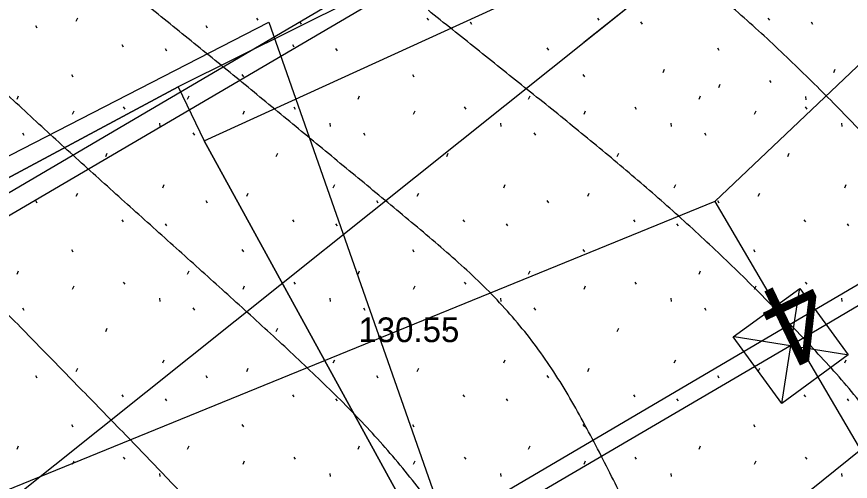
# Model space of a CAD drawing. Extents: x 412225 to 413380, y 4456471 to 4457189.
# Drawn here: x 413235.79 to 413276.33, y 4456910.02 to 4456932.61 of the extents above; entities that cross this region are included whole.
import ezdxf

# ---------------------------------------------------------------- set-up
doc = ezdxf.new("R2010")
doc.units = 0
for name, color, linetype in [('0_HALİHAZIR', 7, 'Continuous'), ('0_KADASTRO', 7, 'Continuous'), ('Level 41', 7, 'Continuous'), ('Level 54', 7, 'Continuous')]:
    doc.layers.add(name, color=color, linetype=linetype)

msp = doc.modelspace()

# ---------------------------------------------------------------- linework, layer by layer
at = {"layer": '0_HALİHAZIR'}
for p, q in [((413273.002, 4456913.811), (413273.858, 4456919.331)), ((413270.681, 4456917.069), (413276.161, 4456916.184))]:
    msp.add_line(p, q, dxfattribs=at)
for points in [[(413308.103, 4456965.941), (413265.175, 4456940.384), (413047.239, 4456812.664), (412821.475, 4456681.363)], [(412841.576, 4456665.003), (413057.926, 4456790.466), (413273.464, 4456916.652), (413307.769, 4456936.91)], [(413101.589, 4456792.443), (413098.903, 4456797.22), (413080.986, 4456840.51), (413124.68, 4456865.219), (413175.605, 4456894.045), (413228.652, 4456922.382), (413248.055, 4456932.336), (413262.23, 4456891.913), (413262.792, 4456889.108), (413224.6, 4456867.435), (413186.768, 4456846.773), (413140.241, 4456816.307), (413141.746, 4456812.452)], [(413270.64, 4456917.039), (413273.869, 4456919.401), (413276.23, 4456916.173), (413273.002, 4456913.811), (413270.64, 4456917.039)]]:
    msp.add_lwpolyline(points, dxfattribs=at)
for points in [[(413306.226, 4456930.182), (413305.73, 4456931.092), (413304.338, 4456933.749), (413302.961, 4456936.415), (413301.574, 4456939.075), (413300.179, 4456941.73), (413298.775, 4456944.382), (413297.365, 4456947.03), (413295.949, 4456949.674), (413294.496, 4456952.299), (413292.968, 4456954.878), (413291.328, 4456957.386), (413289.577, 4456959.82), (413287.735, 4456962.186), (413285.822, 4456964.496), (413283.683, 4456966.559), (413281.269, 4456968.075), (413278.482, 4456969.048), (413275.536, 4456969.585), (413272.561, 4456969.949), (413269.572, 4456970.191), (413266.578, 4456970.374), (413263.585, 4456970.57), (413260.598, 4456970.834), (413257.619, 4456971.187), (413254.65, 4456971.611), (413253.61, 4456971.779)], [(413290.552, 4456903.593), (413289.84, 4456904.862), (413289.158, 4456907.673), (413288.685, 4456910.597), (413287.763, 4456913.378), (413286.278, 4456915.946), (413284.506, 4456918.359), (413282.598, 4456920.673), (413280.636, 4456922.943), (413278.623, 4456925.165), (413276.557, 4456927.34), (413274.447, 4456929.472), (413272.281, 4456931.546), (413270.036, 4456933.531), (413267.703, 4456935.413), (413265.285, 4456937.187), (413262.8, 4456938.864), (413260.256, 4456940.45), (413257.668, 4456941.967), (413255.063, 4456943.455), (413252.461, 4456944.948), (413249.871, 4456946.462), (413247.295, 4456948), (413244.734, 4456949.561), (413242.187, 4456951.147), (413239.656, 4456952.756), (413237.138, 4456954.388), (413234.648, 4456956.06), (413232.207, 4456957.801), (413229.827, 4456959.625), (413227.507, 4456961.525), (413225.214, 4456963.46), (413222.749, 4456965.089), (413221.515, 4456965.848)], [(413299.159, 4456907.963), (413298.436, 4456909.769), (413297.28, 4456912.493), (413296.019, 4456915.196), (413294.469, 4456917.76), (413292.783, 4456920.235), (413290.981, 4456922.632), (413289.115, 4456924.981), (413287.229, 4456927.314), (413285.338, 4456929.643), (413283.459, 4456931.981), (413281.611, 4456934.344), (413279.826, 4456936.754), (413278.078, 4456939.191), (413276.242, 4456941.553), (413274.123, 4456943.599), (413271.688, 4456945.288), (413269.035, 4456946.681), (413266.331, 4456947.982), (413263.619, 4456949.263), (413260.901, 4456950.533), (413258.173, 4456951.782), (413255.436, 4456953.01), (413252.694, 4456954.227), (413249.963, 4456955.467), (413247.261, 4456956.768), (413244.605, 4456958.159), (413242.009, 4456959.659), (413239.479, 4456961.267), (413237.339, 4456962.715)], [(413273.662, 4456894.67), (413272.14, 4456896.587), (413270.634, 4456899.181), (413269.166, 4456901.797), (413267.731, 4456904.432), (413266.338, 4456907.088), (413264.976, 4456909.761), (413263.604, 4456912.428), (413262.113, 4456915.026), (413260.378, 4456917.442), (413258.363, 4456919.636), (413256.137, 4456921.642), (413253.838, 4456923.569), (413251.526, 4456925.48), (413249.212, 4456927.391), (413246.895, 4456929.296), (413244.571, 4456931.193), (413242.236, 4456933.076), (413239.884, 4456934.939), (413237.513, 4456936.776), (413235.132, 4456938.601), (413232.755, 4456940.432), (413230.39, 4456942.277), (413228.032, 4456944.131), (413225.677, 4456945.99), (413223.328, 4456947.856), (413220.984, 4456949.728), (413218.644, 4456951.606), (413217.055, 4456952.884)], [(413267.578, 4456890.629), (413266.137, 4456893.169), (413264.57, 4456895.727), (413262.986, 4456898.274), (413261.381, 4456900.809), (413259.754, 4456903.329), (413258.101, 4456905.833), (413256.391, 4456908.296), (413254.56, 4456910.665), (413252.577, 4456912.906), (413250.459, 4456915.027), (413248.27, 4456917.078), (413246.052, 4456919.099), (413243.823, 4456921.106), (413241.59, 4456923.11), (413239.361, 4456925.118), (413237.144, 4456927.138), (413234.946, 4456929.181), (413232.757, 4456931.232), (413230.546, 4456933.257), (413228.297, 4456935.241), (413226.011, 4456937.184), (413223.709, 4456939.107), (413221.392, 4456941.013), (413219.062, 4456942.903), (413216.722, 4456944.78), (413214.374, 4456946.647), (413212.019, 4456948.506), (413211.031, 4456949.282)], [(413261.571, 4456886.638), (413261.004, 4456888.007), (413259.482, 4456890.566), (413257.716, 4456892.991), (413255.892, 4456895.372), (413254.026, 4456897.72), (413252.118, 4456900.035), (413250.173, 4456902.319), (413248.205, 4456904.582), (413246.209, 4456906.822), (413244.179, 4456909.03), (413242.115, 4456911.207), (413240.027, 4456913.362), (413237.932, 4456915.508), (413235.836, 4456917.655), (413233.741, 4456919.803), (413231.648, 4456921.952), (413229.556, 4456924.102), (413227.463, 4456926.251), (413225.353, 4456928.383), (413223.2, 4456930.471), (413220.998, 4456932.507), (413218.753, 4456934.497), (413216.485, 4456936.46), (413214.192, 4456938.395), (413211.871, 4456940.295), (413209.523, 4456942.162), (413207.153, 4456944.001), (413204.772, 4456945.826), (413204.514, 4456946.022)], [(413246.707, 4456878.454), (413246.536, 4456879.066), (413245.323, 4456881.575), (413243.396, 4456883.871), (413241.538, 4456886.226), (413239.693, 4456888.592), (413237.877, 4456890.979), (413236.108, 4456893.402), (413234.378, 4456895.852), (413232.652, 4456898.305), (413230.882, 4456900.727), (413229.029, 4456903.084), (413227.095, 4456905.375), (413225.095, 4456907.61), (413223.064, 4456909.818), (413221.019, 4456912.014), (413218.968, 4456914.202), (413216.908, 4456916.383), (413214.838, 4456918.555), (413212.754, 4456920.713), (413210.647, 4456922.848), (413208.513, 4456924.956), (413206.351, 4456927.036), (413204.168, 4456929.093), (413201.965, 4456931.13), (413199.729, 4456933.129), (413197.42, 4456935.039), (413195.014, 4456936.821), (413192.532, 4456938.503), (413191.11, 4456939.425)], [(413281.524, 4456899.009), (413281.353, 4456899.194), (413280.216, 4456901.28), (413280.014, 4456904.157), (413279.968, 4456907.093), (413279.288, 4456909.898), (413277.861, 4456912.458), (413276.028, 4456914.817), (413274.003, 4456917.029), (413271.914, 4456919.181), (413269.763, 4456921.271), (413267.552, 4456923.297), (413265.284, 4456925.259), (413262.973, 4456927.172), (413260.638, 4456929.054), (413258.295, 4456930.928), (413255.952, 4456932.802), (413255.81, 4456932.916)]]:
    msp.add_spline(points, degree=3, dxfattribs=at)
at = {"layer": '0_KADASTRO'}
msp.add_lwpolyline([(413212.288, 4456950.42), (413213.147, 4456950.865), (413222.157, 4456955.53), (413225.694, 4456957.358), (413230.975, 4456960.087), (413240.317, 4456964.89), (413240.688, 4456965.081), (413241.018, 4456965.251), (413252.151, 4456933.45), (413243.637, 4456929.202), (413227.203, 4456920.401)], close=True, dxfattribs=at)
for points in [[(413307.423, 4456907.33), (413289.813, 4456897.503), (413272.453, 4456887.807), (413272.186, 4456887.656), (413267.668, 4456885.105), (413244.91, 4456926.572), (413304.095, 4456953.593), (413307.752, 4456936.035)], [(413101.802, 4456789.154), (413081.926, 4456838.759), (413084.666, 4456842.03), (413188.699, 4456899.781), (413227.203, 4456920.401), (413243.637, 4456929.202), (413244.91, 4456926.572), (413267.668, 4456885.105), (413263.645, 4456882.832), (413242.448, 4456870.545), (413228.112, 4456862.238), (413213.766, 4456853.922), (413193.383, 4456842.116), (413184.691, 4456837.083), (413183.689, 4456836.502), (413165.406, 4456825.906)]]:
    msp.add_lwpolyline(points, dxfattribs=at)
at = {"layer": 'Level 41'}
for p, q in [((413238.683, 4456932.386), (413238.754, 4456932.546)), ((413247.448, 4456932.545), (413247.519, 4456932.438)), ((413255.741, 4456932.545), (413255.812, 4456932.438)), ((413264.034, 4456932.545), (413264.105, 4456932.438)), ((413272.327, 4456932.545), (413272.398, 4456932.438)), ((413236.695, 4456932.178), (413236.766, 4456932.072)), ((413244.988, 4456932.178), (413245.059, 4456932.072)), ((413249.547, 4456932.353), (413249.618, 4456932.246)), ((413257.84, 4456932.353), (413257.911, 4456932.246)), ((413266.133, 4456932.353), (413266.204, 4456932.246)), ((413274.426, 4456932.353), (413274.497, 4456932.246)), ((413240.903, 4456931.249), (413240.974, 4456931.142)), ((413249.196, 4456931.249), (413249.267, 4456931.142)), ((413243.002, 4456931.057), (413243.073, 4456930.95)), ((413251.295, 4456931.057), (413251.366, 4456930.95)), ((413261.578, 4456931.092), (413261.649, 4456930.985)), ((413269.871, 4456931.092), (413269.942, 4456930.985)), ((413267.23, 4456929.899), (413267.301, 4456930.058)), ((413275.523, 4456929.899), (413275.594, 4456930.058)), ((413238.447, 4456929.796), (413238.518, 4456929.689)), ((413246.74, 4456929.796), (413246.811, 4456929.689)), ((413255.033, 4456929.796), (413255.104, 4456929.689)), ((413263.326, 4456929.796), (413263.397, 4456929.689)), ((413269.929, 4456929.17), (413270.001, 4456929.33)), ((413272.394, 4456929.515), (413272.465, 4456929.408)), ((413235.806, 4456928.603), (413235.877, 4456928.762)), ((413244.099, 4456928.603), (413244.17, 4456928.762)), ((413252.392, 4456928.603), (413252.463, 4456928.762)), ((413260.685, 4456928.603), (413260.756, 4456928.762)), ((413268.978, 4456928.603), (413269.049, 4456928.762)), ((413274.152, 4456928.724), (413274.17, 4456928.564)), ((413238.505, 4456927.874), (413238.577, 4456928.034)), ((413240.97, 4456928.219), (413241.041, 4456928.112)), ((413246.798, 4456927.874), (413246.87, 4456928.034)), ((413249.263, 4456928.219), (413249.334, 4456928.112)), ((413255.091, 4456927.874), (413255.163, 4456928.034)), ((413257.556, 4456928.219), (413257.627, 4456928.112)), ((413263.384, 4456927.874), (413263.456, 4456928.034)), ((413265.849, 4456928.219), (413265.92, 4456928.112)), ((413271.677, 4456927.874), (413271.749, 4456928.034)), ((413274.142, 4456928.219), (413274.213, 4456928.112)), ((413242.728, 4456927.428), (413242.746, 4456927.268)), ((413251.021, 4456927.428), (413251.039, 4456927.268)), ((413259.314, 4456927.428), (413259.332, 4456927.268)), ((413267.607, 4456927.428), (413267.625, 4456927.268)), ((413275.9, 4456927.428), (413275.918, 4456927.268)), ((413236.065, 4456926.958), (413236.135, 4456926.851)), ((413244.358, 4456926.958), (413244.428, 4456926.851)), ((413252.651, 4456926.958), (413252.721, 4456926.851)), ((413260.944, 4456926.958), (413261.014, 4456926.851)), ((413269.237, 4456926.958), (413269.307, 4456926.851)), ((413240.121, 4456925.814), (413240.193, 4456925.974)), ((413248.414, 4456925.814), (413248.486, 4456925.974)), ((413256.707, 4456925.814), (413256.779, 4456925.974)), ((413265, 4456925.814), (413265.072, 4456925.974)), ((413273.293, 4456925.814), (413273.365, 4456925.974)), ((413242.893, 4456924.284), (413242.963, 4456924.444)), ((413251.186, 4456924.284), (413251.256, 4456924.444)), ((413259.479, 4456924.284), (413259.549, 4456924.444)), ((413267.772, 4456924.284), (413267.842, 4456924.444)), ((413276.065, 4456924.284), (413276.135, 4456924.444)), ((413238.683, 4456923.876), (413238.754, 4456924.036)), ((413246.976, 4456923.876), (413247.047, 4456924.036)), ((413255.269, 4456923.876), (413255.34, 4456924.036)), ((413263.562, 4456923.876), (413263.633, 4456924.036)), ((413271.855, 4456923.876), (413271.926, 4456924.036)), ((413236.695, 4456923.668), (413236.766, 4456923.562)), ((413244.988, 4456923.668), (413245.059, 4456923.562)), ((413253.281, 4456923.668), (413253.352, 4456923.562)), ((413261.574, 4456923.668), (413261.645, 4456923.562)), ((413269.867, 4456923.668), (413269.938, 4456923.562)), ((413240.903, 4456922.739), (413240.974, 4456922.632)), ((413249.196, 4456922.739), (413249.267, 4456922.632)), ((413257.489, 4456922.739), (413257.56, 4456922.632)), ((413265.782, 4456922.739), (413265.853, 4456922.632)), ((413274.075, 4456922.739), (413274.146, 4456922.632)), ((413243.002, 4456922.547), (413243.073, 4456922.44)), ((413251.295, 4456922.547), (413251.366, 4456922.44)), ((413259.588, 4456922.547), (413259.659, 4456922.44)), ((413267.881, 4456922.547), (413267.952, 4456922.44)), ((413276.174, 4456922.547), (413276.245, 4456922.44)), ((413238.447, 4456921.286), (413238.518, 4456921.179)), ((413246.74, 4456921.286), (413246.811, 4456921.179)), ((413255.033, 4456921.286), (413255.104, 4456921.179)), ((413263.326, 4456921.286), (413263.397, 4456921.179)), ((413271.619, 4456921.286), (413271.69, 4456921.179)), ((413235.806, 4456920.093), (413235.877, 4456920.252)), ((413244.099, 4456920.093), (413244.17, 4456920.252)), ((413252.392, 4456920.093), (413252.463, 4456920.252)), ((413260.685, 4456920.093), (413260.756, 4456920.252)), ((413268.978, 4456920.093), (413269.049, 4456920.252)), ((413238.505, 4456919.364), (413238.577, 4456919.524)), ((413240.97, 4456919.709), (413241.041, 4456919.602)), ((413246.798, 4456919.364), (413246.87, 4456919.524)), ((413249.263, 4456919.709), (413249.334, 4456919.602)), ((413255.091, 4456919.364), (413255.163, 4456919.524)), ((413257.556, 4456919.709), (413257.627, 4456919.602)), ((413263.384, 4456919.364), (413263.456, 4456919.524)), ((413265.849, 4456919.709), (413265.92, 4456919.602)), ((413271.677, 4456919.364), (413271.749, 4456919.524)), ((413274.142, 4456919.709), (413274.213, 4456919.602)), ((413242.728, 4456918.918), (413242.746, 4456918.758)), ((413251.021, 4456918.918), (413251.039, 4456918.758)), ((413259.314, 4456918.918), (413259.332, 4456918.758)), ((413267.607, 4456918.918), (413267.625, 4456918.758)), ((413275.9, 4456918.918), (413275.918, 4456918.758)), ((413236.065, 4456918.448), (413236.135, 4456918.341)), ((413244.358, 4456918.448), (413244.428, 4456918.341)), ((413252.651, 4456918.448), (413252.721, 4456918.341)), ((413260.944, 4456918.448), (413261.014, 4456918.341)), ((413269.237, 4456918.448), (413269.307, 4456918.341)), ((413240.121, 4456917.304), (413240.193, 4456917.464)), ((413248.414, 4456917.304), (413248.486, 4456917.464)), ((413256.707, 4456917.304), (413256.779, 4456917.464)), ((413265, 4456917.304), (413265.072, 4456917.464)), ((413273.293, 4456917.304), (413273.365, 4456917.464)), ((413242.893, 4456915.774), (413242.963, 4456915.934)), ((413251.186, 4456915.774), (413251.256, 4456915.934)), ((413259.479, 4456915.774), (413259.549, 4456915.934)), ((413267.772, 4456915.774), (413267.842, 4456915.934)), ((413276.065, 4456915.774), (413276.135, 4456915.934)), ((413238.683, 4456915.366), (413238.754, 4456915.526)), ((413246.976, 4456915.366), (413247.047, 4456915.526)), ((413255.269, 4456915.366), (413255.34, 4456915.526)), ((413263.562, 4456915.366), (413263.633, 4456915.526)), ((413271.855, 4456915.366), (413271.926, 4456915.526)), ((413236.695, 4456915.158), (413236.766, 4456915.052)), ((413244.988, 4456915.158), (413245.059, 4456915.052)), ((413253.281, 4456915.158), (413253.352, 4456915.052)), ((413261.574, 4456915.158), (413261.645, 4456915.052)), ((413269.867, 4456915.158), (413269.938, 4456915.052)), ((413240.903, 4456914.229), (413240.974, 4456914.122)), ((413249.196, 4456914.229), (413249.267, 4456914.122)), ((413257.489, 4456914.229), (413257.56, 4456914.122)), ((413265.782, 4456914.229), (413265.853, 4456914.122)), ((413274.075, 4456914.229), (413274.146, 4456914.122)), ((413243.002, 4456914.037), (413243.073, 4456913.93)), ((413251.295, 4456914.037), (413251.366, 4456913.93)), ((413259.588, 4456914.037), (413259.659, 4456913.93)), ((413267.881, 4456914.037), (413267.952, 4456913.93)), ((413276.174, 4456914.037), (413276.245, 4456913.93)), ((413238.447, 4456912.776), (413238.518, 4456912.669)), ((413246.74, 4456912.776), (413246.811, 4456912.669)), ((413255.033, 4456912.776), (413255.104, 4456912.669)), ((413263.326, 4456912.776), (413263.397, 4456912.669)), ((413271.619, 4456912.776), (413271.69, 4456912.669)), ((413235.806, 4456911.583), (413235.877, 4456911.742)), ((413244.099, 4456911.583), (413244.17, 4456911.742)), ((413252.392, 4456911.583), (413252.463, 4456911.742)), ((413260.685, 4456911.583), (413260.756, 4456911.742)), ((413268.978, 4456911.583), (413269.049, 4456911.742)), ((413238.505, 4456910.854), (413238.577, 4456911.014)), ((413240.97, 4456911.199), (413241.041, 4456911.092)), ((413246.798, 4456910.854), (413246.87, 4456911.014)), ((413249.263, 4456911.199), (413249.334, 4456911.092)), ((413255.091, 4456910.854), (413255.163, 4456911.014)), ((413257.556, 4456911.199), (413257.627, 4456911.092)), ((413263.384, 4456910.854), (413263.456, 4456911.014)), ((413265.849, 4456911.199), (413265.92, 4456911.092)), ((413271.677, 4456910.854), (413271.749, 4456911.014)), ((413274.142, 4456911.199), (413274.213, 4456911.092)), ((413242.728, 4456910.408), (413242.746, 4456910.248)), ((413251.021, 4456910.408), (413251.039, 4456910.248)), ((413259.314, 4456910.408), (413259.332, 4456910.248)), ((413267.607, 4456910.408), (413267.625, 4456910.248)), ((413275.9, 4456910.408), (413275.918, 4456910.248))]:
    msp.add_line(p, q, dxfattribs=at)
at = {"layer": 'Level 54'}
for p, q in [((413269.745, 4456923.619), (413293.761, 4456946.414)), ((413268.232, 4456935.225), (413218.485, 4456895.526)), ((413268.232, 4456935.225), (413263.376, 4456931.35)), ((413268.232, 4456935.225), (413263.376, 4456931.35)), ((413269.745, 4456923.619), (413211.499, 4456899.877)), ((413269.745, 4456923.619), (413276.832, 4456911.546)), ((413276.835, 4456911.546), (413227.751, 4456872.193))]:
    msp.add_line(p, q, dxfattribs=at)
for points in [[(413046.364, 4456813.097), (413264.689, 4456941.261), (413308.102, 4456966.436)], [(413307.773, 4456937.825), (413273.289, 4456917.582), (413057.204, 4456790.554)]]:
    msp.add_lwpolyline(points, dxfattribs=at)

# ---------------------------------------------------------------- texts
at = {"layer": '0_HALİHAZIR'}
msp.add_text('130.55 ', height=1.2, dxfattribs=at).set_placement((413252.408, 4456916.788))
at = {"layer": 'Level 54'}
msp.add_text('4', height=4, rotation=205.5644, dxfattribs=at).set_placement((413274.23, 4456920.249))

doc.saveas('drawing.dxf')
